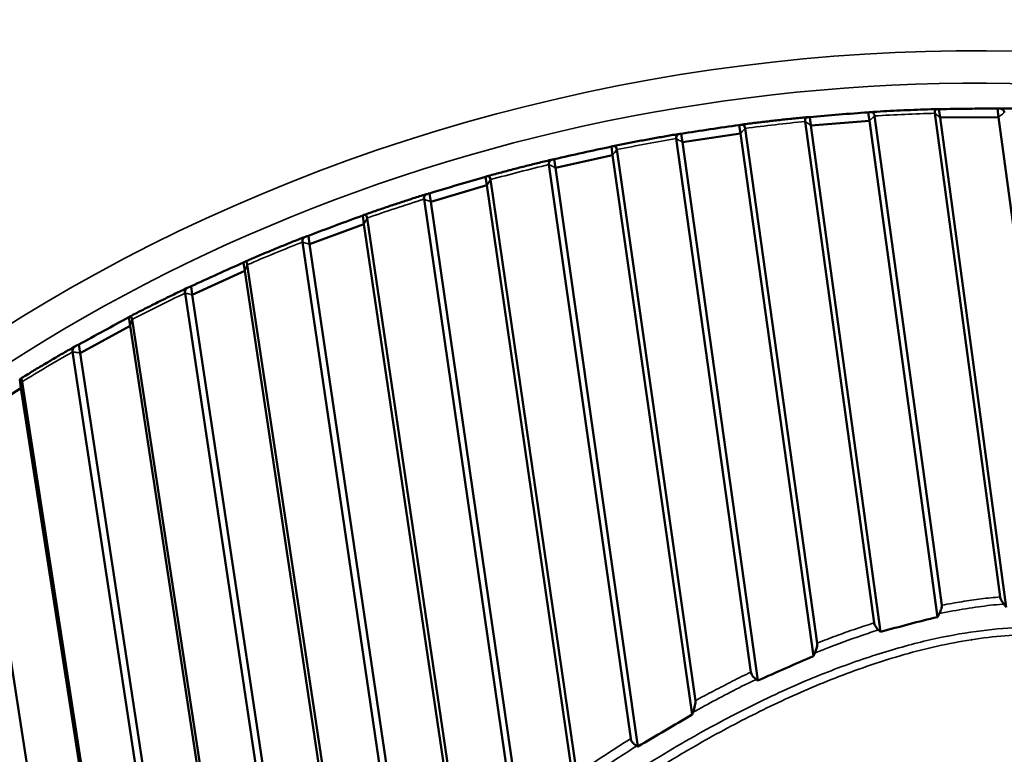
# Model space of a CAD drawing. Header units: millimetres. Extents: x 0 to 4686, y -120 to 1682.
# Tile 363 of 558: x 2080 to 2088, y 821 to 827. Entities that reach past the tile are written whole.
import ezdxf

# ---------------------------------------------------------------- set-up
doc = ezdxf.new("R2010")
doc.units = ezdxf.units.MM
doc.header["$LTSCALE"] = 2
doc.layers.add('Sichtbar (ISO)', color=7, linetype='Continuous', lineweight=50)
doc.layers.add('Sichtbar schmal (ISO)', color=7, linetype='Continuous', lineweight=35)

msp = doc.modelspace()

# ---------------------------------------------------------------- linework, layer by layer
at = {"layer": 'Sichtbar (ISO)'}
for p, q in [((2086.8626, 826.1729), (2086.8526, 826.2449)), ((2087.9769, 822.1124), (2087.4214, 826.2374)), ((2087.466, 826.2001), (2087.456, 826.272)), ((2087.9642, 826.2052), (2087.9541, 826.2772)), ((2086.9029, 821.8913), (2086.3161, 826.1673)), ((2086.3646, 826.1333), (2086.3546, 826.2053)), ((2086.8626, 826.1729), (2086.3646, 826.1333)), ((2087.4434, 821.9412), (2086.8626, 826.1729)), ((2086.9073, 826.2143), (2087.48, 822.041)), ((2087.9642, 826.2052), (2087.466, 826.2001)), ((2088.0281, 822.0258), (2087.466, 826.2001)), ((2088.5263, 822.031), (2087.9642, 826.2052)), ((2085.2689, 825.9907), (2085.2589, 826.0627)), ((2085.7634, 826.0645), (2085.2689, 825.9907)), ((2085.7634, 826.0645), (2085.7534, 826.1365)), ((2086.3865, 821.6082), (2085.7634, 826.0645)), ((2085.8039, 826.1087), (2086.4177, 821.7186)), ((2086.9574, 821.8137), (2086.3646, 826.1333)), ((2085.8531, 821.4711), (2085.2169, 826.021)), ((2085.911, 821.3984), (2085.2689, 825.9907)), ((2084.6741, 825.8808), (2084.664, 825.9528)), ((2084.7101, 825.9274), (2085.3794, 821.2273)), ((2084.1865, 825.7733), (2084.1764, 825.8453)), ((2084.6741, 825.8808), (2084.1865, 825.7733)), ((2085.3534, 821.11), (2084.6741, 825.8808)), ((2084.8286, 820.9037), (2084.1314, 825.7998)), ((2084.8896, 820.8357), (2084.1865, 825.7733)), ((2083.602, 825.6231), (2083.592, 825.695)), ((2083.6334, 825.6718), (2084.3685, 820.6004)), ((2083.1247, 825.4826), (2083.1146, 825.5545)), ((2083.602, 825.6231), (2083.1247, 825.4826)), ((2084.3481, 820.4765), (2083.602, 825.6231)), ((2083.8344, 820.2097), (2083.0668, 825.505)), ((2083.8983, 820.1457), (2083.1247, 825.4826)), ((2082.5546, 825.293), (2082.5445, 825.3649)), ((2082.5811, 825.3435), (2083.3909, 819.8526)), ((2082.5546, 825.293), (2082.0907, 825.1205)), ((2083.376, 819.7235), (2082.5546, 825.293)), ((2082.8769, 819.3999), (2082.0305, 825.1387)), ((2082.0907, 825.1205), (2082.0807, 825.1924)), ((2082.9432, 819.3402), (2082.0907, 825.1205)), ((2081.5389, 824.8928), (2081.5289, 824.9648)), ((2081.5389, 824.8928), (2081.0917, 824.6895)), ((2082.4438, 818.859), (2081.5389, 824.8928)), ((2081.5603, 824.9448), (2082.4528, 818.9932)), ((2081.0917, 824.6895), (2081.0817, 824.7615)), ((2081.9624, 818.4829), (2081.0295, 824.7034)), ((2082.0309, 818.4273), (2081.0917, 824.6895)), ((2080.562, 824.4254), (2080.5519, 824.4973)), ((2080.5781, 824.4784), (2081.5607, 818.0305)), ((2080.562, 824.4254), (2080.1345, 824.1926)), ((2081.5576, 817.8919), (2080.562, 824.4254)), ((2080.1345, 824.1926), (2080.1245, 824.2646)), ((2081.0972, 817.4667), (2080.0707, 824.2021)), ((2081.1673, 817.4152), (2080.1345, 824.1926)), ((2079.6304, 823.8938), (2079.6204, 823.9658)), ((2079.6304, 823.8938), (2079.2256, 823.6332)), ((2081.0562, 814.6787), (2079.6304, 823.8938)), ((2079.6412, 823.9475), (2080.9378, 815.5671)), ((2080.6852, 814.1993), (2079.2256, 823.6332))]:
    msp.add_line(p, q, dxfattribs=at)
for centre, major_axis, ratio, start_param, end_param in [((2086.6092, 826.1849), (-0.942, -0.0749), 0.044461, 4.447502, 4.982557), ((2085.5117, 826.0594), (-0.9353, -0.1397), 0.044504, 4.444433, 4.979487), ((2084.4258, 825.8588), (-0.9222, -0.2036), 0.044428, 4.441361, 4.976416), ((2083.3589, 825.5846), (-0.9028, -0.266), 0.04423, 4.43827, 4.973324), ((2082.3182, 825.2385), (-0.8773, -0.3267), 0.0439, 4.435142, 4.970197), ((2081.3109, 824.8229), (-0.8457, -0.3851), 0.043422, 4.431964, 4.967019), ((2080.3438, 824.3408), (-0.8083, -0.4409), 0.042775, 4.428725, 4.96378), ((2087.7417, 811.1943), (12.5288, 1.7471), 0.831833, 1.455985, 1.456186), ((2087.7532, 811.1119), (-12.3802, -1.7264), 0.831833, 4.76248, 4.762484)]:
    msp.add_ellipse(centre, major_axis=major_axis, ratio=ratio, start_param=start_param, end_param=end_param, dxfattribs=at)
for points, knots in [([(2099.2449, 822.7422), (2099.0816, 823.1558), (2098.8884, 823.5598), (2098.0743, 824.9974), (2097.2772, 825.9536), (2095.3517, 827.5946), (2094.2223, 828.2781), (2091.7454, 829.3023), (2090.3976, 829.642), (2087.6209, 829.9424), (2086.1923, 829.9027), (2083.3994, 829.4476), (2082.0355, 829.0322), (2079.5109, 827.8671), (2078.3504, 827.1177), (2076.3518, 825.3604), (2075.5135, 824.353), (2074.2461, 822.1833), (2073.816, 821.0218), (2073.445, 818.8787), (2073.4278, 817.9041), (2073.5609, 816.9503)], [3.493932, 3.493932, 3.493932, 3.493932, 3.613182, 3.613182, 3.931797, 3.931797, 4.251739, 4.251739, 4.572555, 4.572555, 4.893722, 4.893722, 5.214961, 5.214961, 5.536093, 5.536093, 5.856801, 5.856801, 6.176526, 6.176526, 6.436894, 6.436894, 6.436894, 6.436894]), ([(2086.9073, 826.2143), (2086.9072, 826.215), (2086.9071, 826.2156), (2086.907, 826.2162), (2086.9053, 826.2284), (2086.899, 826.2384), (2086.8816, 826.2481), (2086.8669, 826.2483), (2086.8526, 826.2449)], [0.14305264, 0.14305264, 0.14305264, 0.14305264, 0.14339331, 0.14339331, 0.14339331, 0.15003491, 0.15003491, 0.15756461, 0.15756461, 0.15756461, 0.15756461]), ([(2087.4438, 826.2732), (2087.4054, 826.2722), (2087.3669, 826.271), (2087.2901, 826.2684), (2087.2516, 826.2669), (2087.1748, 826.2637), (2087.1364, 826.262), (2087.0595, 826.2583), (2087.0211, 826.2562), (2086.9442, 826.252), (2086.9058, 826.2497), (2086.8674, 826.2472)], [4.7321348, 4.7321348, 4.7321348, 4.7321348, 4.74077474, 4.74077474, 4.74941467, 4.74941467, 4.7580546, 4.7580546, 4.76669454, 4.76669454, 4.77533447, 4.77533447, 4.77533447, 4.77533447]), ([(2087.456, 826.272), (2087.4441, 826.2743), (2087.4329, 826.2729), (2087.4218, 826.2619), (2087.4194, 826.2515), (2087.4211, 826.2394), (2087.4212, 826.2387), (2087.4213, 826.2381), (2087.4214, 826.2375)], [0.12922201, 0.12922201, 0.12922201, 0.12922201, 0.13675171, 0.13675171, 0.14339331, 0.14339331, 0.14339331, 0.14373397, 0.14373397, 0.14373397, 0.14373397]), ([(2087.456, 826.272), (2087.5411, 826.274), (2087.6247, 826.2753), (2087.7048, 826.2761), (2087.785, 826.277), (2087.8687, 826.2774), (2087.9541, 826.2772)], [-0.02413634, -0.02413634, -0.02413634, -0.02413634, 0, 0, 0, 0.02413634, 0.02413634, 0.02413634, 0.02413634]), ([(2088.0127, 826.2436), (2088.0126, 826.2442), (2088.0125, 826.2449), (2088.0124, 826.2455), (2088.0107, 826.2577), (2088.004, 826.268), (2087.9854, 826.2786), (2087.9696, 826.2797), (2087.9541, 826.2772)], [-0.00034066, -0.00034066, -0.00034066, -0.00034066, 0, 0, 0, 0.0066416, 0.0066416, 0.0141713, 0.0141713, 0.0141713, 0.0141713]), ([(2088.5442, 826.2647), (2088.506, 826.2663), (2088.4678, 826.2678), (2088.3914, 826.2705), (2088.3532, 826.2717), (2088.2768, 826.2738), (2088.2386, 826.2748), (2088.1621, 826.2764), (2088.1238, 826.277), (2088.0473, 826.278), (2088.009, 826.2784), (2087.9707, 826.2787)], [4.64951425, 4.64951425, 4.64951425, 4.64951425, 4.65813558, 4.65813558, 4.66675692, 4.66675692, 4.67537825, 4.67537825, 4.68399958, 4.68399958, 4.69262091, 4.69262091, 4.69262091, 4.69262091]), ([(2085.8039, 826.1087), (2085.8038, 826.1093), (2085.8037, 826.11), (2085.8036, 826.1106), (2085.802, 826.1228), (2085.796, 826.1325), (2085.7799, 826.1413), (2085.7665, 826.1407), (2085.7534, 826.1365)], [0.14305264, 0.14305264, 0.14305264, 0.14305264, 0.14339331, 0.14339331, 0.14339331, 0.15003491, 0.15003491, 0.15756461, 0.15756461, 0.15756461, 0.15756461]), ([(2086.3416, 826.2054), (2086.3032, 826.2017), (2086.2648, 826.1979), (2086.1881, 826.1899), (2086.1497, 826.1858), (2086.073, 826.1773), (2086.0347, 826.173), (2085.9581, 826.1639), (2085.9198, 826.1593), (2085.8432, 826.1497), (2085.805, 826.1447), (2085.7667, 826.1397)], [4.81478017, 4.81478017, 4.81478017, 4.81478017, 4.82342873, 4.82342873, 4.8320773, 4.8320773, 4.84072586, 4.84072586, 4.84937443, 4.84937443, 4.85802299, 4.85802299, 4.85802299, 4.85802299]), ([(2086.3546, 826.2053), (2086.3415, 826.2065), (2086.3292, 826.2041), (2086.3169, 826.1921), (2086.3142, 826.1813), (2086.3159, 826.1692), (2086.3159, 826.1685), (2086.316, 826.1679), (2086.3161, 826.1673)], [0.12922201, 0.12922201, 0.12922201, 0.12922201, 0.13675171, 0.13675171, 0.14339331, 0.14339331, 0.14339331, 0.14373397, 0.14373397, 0.14373397, 0.14373397]), ([(2085.2449, 826.0617), (2085.2068, 826.0554), (2085.1688, 826.049), (2085.0928, 826.0358), (2085.0549, 826.029), (2084.979, 826.0153), (2084.941, 826.0083), (2084.8653, 825.994), (2084.8274, 825.9868), (2084.7517, 825.9719), (2084.7139, 825.9644), (2084.6762, 825.9567)], [4.89745062, 4.89745062, 4.89745062, 4.89745062, 4.90609777, 4.90609777, 4.91474492, 4.91474492, 4.92339207, 4.92339207, 4.93203922, 4.93203922, 4.94068637, 4.94068637, 4.94068637, 4.94068637]), ([(2085.2589, 826.0627), (2085.2448, 826.0628), (2085.2315, 826.0594), (2085.2181, 826.0462), (2085.215, 826.0351), (2085.2167, 826.0229), (2085.2168, 826.0223), (2085.2169, 826.0217), (2085.217, 826.021)], [0.12922201, 0.12922201, 0.12922201, 0.12922201, 0.13675171, 0.13675171, 0.14339331, 0.14339331, 0.14339331, 0.14373397, 0.14373397, 0.14373397, 0.14373397]), ([(2084.7101, 825.9274), (2084.71, 825.9281), (2084.7099, 825.9287), (2084.7099, 825.9293), (2084.7082, 825.9415), (2084.7027, 825.951), (2084.688, 825.959), (2084.6758, 825.9577), (2084.664, 825.9528)], [0.14305264, 0.14305264, 0.14305264, 0.14305264, 0.14339331, 0.14339331, 0.14339331, 0.15003491, 0.15003491, 0.15756461, 0.15756461, 0.15756461, 0.15756461]), ([(2084.1612, 825.8431), (2084.1238, 825.8342), (2084.0864, 825.8252), (2084.0118, 825.8069), (2083.9745, 825.7976), (2083.9, 825.7787), (2083.8628, 825.7691), (2083.7884, 825.7497), (2083.7513, 825.7399), (2083.6771, 825.72), (2083.6401, 825.7099), (2083.6031, 825.6997)], [4.98014621, 4.98014621, 4.98014621, 4.98014621, 4.98878191, 4.98878191, 4.99741761, 4.99741761, 5.00605331, 5.00605331, 5.01468901, 5.01468901, 5.02332471, 5.02332471, 5.02332471, 5.02332471]), ([(2084.1764, 825.8453), (2084.1615, 825.8443), (2084.1472, 825.8397), (2084.1328, 825.8253), (2084.1294, 825.8139), (2084.1311, 825.8017), (2084.1312, 825.8011), (2084.1313, 825.8004), (2084.1314, 825.7998)], [0.12922201, 0.12922201, 0.12922201, 0.12922201, 0.13675171, 0.13675171, 0.14339331, 0.14339331, 0.14339331, 0.14373397, 0.14373397, 0.14373397, 0.14373397]), ([(2083.6334, 825.6718), (2083.6333, 825.6724), (2083.6332, 825.6731), (2083.6331, 825.6737), (2083.6314, 825.6859), (2083.6264, 825.6951), (2083.6132, 825.7025), (2083.6024, 825.7006), (2083.592, 825.695)], [0.14305264, 0.14305264, 0.14305264, 0.14305264, 0.14339331, 0.14339331, 0.14339331, 0.15003491, 0.15003491, 0.15756461, 0.15756461, 0.15756461, 0.15756461]), ([(2083.1146, 825.5545), (2083.0989, 825.5524), (2083.0838, 825.5466), (2083.0685, 825.5309), (2083.0648, 825.5191), (2083.0665, 825.5069), (2083.0666, 825.5063), (2083.0667, 825.5057), (2083.0668, 825.505)], [0.12922201, 0.12922201, 0.12922201, 0.12922201, 0.13675171, 0.13675171, 0.14339331, 0.14339331, 0.14339331, 0.14373397, 0.14373397, 0.14373397, 0.14373397]), ([(2083.0978, 825.5509), (2083.0614, 825.5395), (2083.0249, 825.528), (2082.9522, 825.5047), (2082.9159, 825.4929), (2082.8434, 825.4691), (2082.8071, 825.4571), (2082.7348, 825.4327), (2082.6987, 825.4204), (2082.6266, 825.3956), (2082.5906, 825.383), (2082.5547, 825.3703)], [5.06286677, 5.06286677, 5.06286677, 5.06286677, 5.07148109, 5.07148109, 5.0800954, 5.0800954, 5.08870972, 5.08870972, 5.09732404, 5.09732404, 5.10593836, 5.10593836, 5.10593836, 5.10593836]), ([(2082.581, 825.3435), (2082.5809, 825.3441), (2082.5809, 825.3448), (2082.5808, 825.3454), (2082.5791, 825.3576), (2082.5745, 825.3666), (2082.5629, 825.3734), (2082.5535, 825.371), (2082.5445, 825.3649)], [0.14305264, 0.14305264, 0.14305264, 0.14305264, 0.14339331, 0.14339331, 0.14339331, 0.15003491, 0.15003491, 0.15756461, 0.15756461, 0.15756461, 0.15756461]), ([(2082.062, 825.1871), (2082.0267, 825.1733), (2081.9915, 825.1594), (2081.9213, 825.1313), (2081.8862, 825.1171), (2081.8162, 825.0886), (2081.7813, 825.0741), (2081.7116, 825.0451), (2081.6768, 825.0304), (2081.6073, 825.0009), (2081.5726, 824.986), (2081.5381, 824.971)], [5.14561187, 5.14561187, 5.14561187, 5.14561187, 5.15419508, 5.15419508, 5.16277829, 5.16277829, 5.17136149, 5.17136149, 5.1799447, 5.1799447, 5.1885279, 5.1885279, 5.1885279, 5.1885279]), ([(2082.0807, 825.1924), (2082.0642, 825.189), (2082.0485, 825.1821), (2082.0324, 825.165), (2082.0285, 825.1528), (2082.0302, 825.1406), (2082.0303, 825.14), (2082.0304, 825.1394), (2082.0305, 825.1387)], [0.12922201, 0.12922201, 0.12922201, 0.12922201, 0.13675171, 0.13675171, 0.14339331, 0.14339331, 0.14339331, 0.14373397, 0.14373397, 0.14373397, 0.14373397]), ([(2081.5603, 824.9448), (2081.5602, 824.9454), (2081.5601, 824.946), (2081.56, 824.9467), (2081.5583, 824.9588), (2081.5543, 824.9678), (2081.5443, 824.9741), (2081.5364, 824.9713), (2081.5289, 824.9648)], [0.14305264, 0.14305264, 0.14305264, 0.14305264, 0.14339331, 0.14339331, 0.14339331, 0.15003491, 0.15003491, 0.15756461, 0.15756461, 0.15756461, 0.15756461]), ([(2081.0608, 824.7539), (2081.027, 824.7379), (2080.9933, 824.7217), (2080.9261, 824.6891), (2080.8925, 824.6727), (2080.8256, 824.6396), (2080.7922, 824.623), (2080.7256, 824.5894), (2080.6923, 824.5726), (2080.626, 824.5386), (2080.5929, 824.5215), (2080.56, 824.5042)], [5.22838083, 5.22838083, 5.22838083, 5.22838083, 5.23692352, 5.23692352, 5.2454662, 5.2454662, 5.25400888, 5.25400888, 5.26255157, 5.26255157, 5.27109425, 5.27109425, 5.27109425, 5.27109425]), ([(2081.0817, 824.7615), (2081.0646, 824.7568), (2081.0483, 824.7486), (2081.0317, 824.7302), (2081.0275, 824.7175), (2081.0292, 824.7053), (2081.0293, 824.7047), (2081.0294, 824.7041), (2081.0295, 824.7034)], [0.12922201, 0.12922201, 0.12922201, 0.12922201, 0.13675171, 0.13675171, 0.14339331, 0.14339331, 0.14339331, 0.14373397, 0.14373397, 0.14373397, 0.14373397]), ([(2080.5781, 824.4784), (2080.578, 824.479), (2080.5779, 824.4797), (2080.5778, 824.4803), (2080.5762, 824.4924), (2080.5726, 824.5013), (2080.5643, 824.5073), (2080.5579, 824.5041), (2080.5519, 824.4973)], [0.14305264, 0.14305264, 0.14305264, 0.14305264, 0.14339331, 0.14339331, 0.14339331, 0.15003491, 0.15003491, 0.15756461, 0.15756461, 0.15756461, 0.15756461]), ([(2080.101, 824.2543), (2080.0689, 824.2361), (2080.037, 824.2178), (2079.9733, 824.181), (2079.9415, 824.1625), (2079.8781, 824.1253), (2079.8465, 824.1065), (2079.7835, 824.0688), (2079.7521, 824.0499), (2079.6894, 824.0118), (2079.6581, 823.9926), (2079.627, 823.9734)], [5.3111726, 5.3111726, 5.3111726, 5.3111726, 5.31966581, 5.31966581, 5.32815903, 5.32815903, 5.33665225, 5.33665225, 5.34514546, 5.34514546, 5.35363868, 5.35363868, 5.35363868, 5.35363868]), ([(2080.1245, 824.2646), (2080.107, 824.2586), (2080.0902, 824.2491), (2080.073, 824.2293), (2080.0688, 824.2162), (2080.0704, 824.204), (2080.0705, 824.2034), (2080.0706, 824.2027), (2080.0707, 824.2021)], [0.12922201, 0.12922201, 0.12922201, 0.12922201, 0.13675171, 0.13675171, 0.14339331, 0.14339331, 0.14339331, 0.14373397, 0.14373397, 0.14373397, 0.14373397]), ([(2079.6412, 823.9475), (2079.6411, 823.9481), (2079.641, 823.9488), (2079.6409, 823.9494), (2079.6392, 823.9616), (2079.6362, 823.9703), (2079.6296, 823.9761), (2079.6248, 823.9728), (2079.6204, 823.9658)], [0.14305264, 0.14305264, 0.14305264, 0.14305264, 0.14339331, 0.14339331, 0.14339331, 0.15003491, 0.15003491, 0.15756461, 0.15756461, 0.15756461, 0.15756461]), ([(2087.9769, 822.1124), (2087.9774, 822.1088), (2087.9785, 822.1047), (2087.9817, 822.0957), (2087.9839, 822.0908), (2087.9894, 822.0802), (2087.9927, 822.0746), (2088.0001, 822.0633), (2088.0042, 822.0575), (2088.0085, 822.0518)], [0.000001, 0.000001, 0.000001, 0.000001, 0.001935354, 0.001935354, 0.003902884, 0.003902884, 0.005998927, 0.005998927, 0.008136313, 0.008136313, 0.008136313, 0.008136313]), ([(2087.4584, 821.9696), (2087.4664, 821.9846), (2087.4723, 821.9985), (2087.4777, 822.0167), (2087.4791, 822.0224), (2087.4804, 822.0325), (2087.4805, 822.0371), (2087.48, 822.041)], [0.00002403, 0.00002403, 0.00002403, 0.00002403, 0.00531702, 0.00531702, 0.00788629, 0.00788629, 0.0102884, 0.0102884, 0.0102884, 0.0102884]), ([(2088.0085, 822.0518), (2088.0117, 822.0475), (2088.015, 822.0432), (2088.0216, 822.0345), (2088.0248, 822.0302), (2088.0281, 822.0258)], [0.000007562, 0.000007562, 0.000007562, 0.000007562, 0.001635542, 0.001635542, 0.003280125, 0.003280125, 0.003280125, 0.003280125]), ([(2087.4434, 821.9412), (2087.4458, 821.9459), (2087.4483, 821.9505), (2087.4532, 821.96), (2087.4557, 821.9648), (2087.4584, 821.9696)], [0.000078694, 0.000078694, 0.000078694, 0.000078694, 0.001727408, 0.001727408, 0.003418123, 0.003418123, 0.003418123, 0.003418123]), ([(2086.9029, 821.8913), (2086.9035, 821.8873), (2086.9047, 821.8829), (2086.9086, 821.8733), (2086.9112, 821.8683), (2086.9177, 821.8576), (2086.9217, 821.8521), (2086.9304, 821.8412), (2086.9352, 821.8359), (2086.9401, 821.8308)], [0.000001, 0.000001, 0.000001, 0.000001, 0.00212069, 0.00212069, 0.004188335, 0.004188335, 0.006331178, 0.006331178, 0.008459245, 0.008459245, 0.008459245, 0.008459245]), ([(2086.9574, 821.8137), (2087.0385, 821.8366), (2087.1203, 821.859), (2087.2822, 821.9016), (2087.3625, 821.9218), (2087.4434, 821.9412)], [0.00009774, 0.00009774, 0.00009774, 0.00009774, 0.02666939, 0.02666939, 0.05244875, 0.05244875, 0.05244875, 0.05244875]), ([(2086.9574, 821.8137), (2086.9546, 821.8166), (2086.9518, 821.8194), (2086.9461, 821.8252), (2086.9432, 821.8282), (2086.9401, 821.8308)], [-0.002483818, -0.002483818, -0.002483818, -0.002483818, -0.001287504, -0.001287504, -0.000044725, -0.000044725, -0.000044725, -0.000044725]), ([(2086.3969, 821.633), (2086.4046, 821.6512), (2086.4104, 821.668), (2086.4157, 821.6898), (2086.417, 821.6967), (2086.4183, 821.7088), (2086.4183, 821.7141), (2086.4177, 821.7186)], [0.00000204, 0.00000204, 0.00000204, 0.00000204, 0.00620357, 0.00620357, 0.009227, 0.009227, 0.01197465, 0.01197465, 0.01197465, 0.01197465]), ([(2085.911, 821.3984), (2085.9902, 821.4339), (2086.0696, 821.4692), (2086.2281, 821.5392), (2086.3072, 821.5738), (2086.3865, 821.6082)], [0.00003871, 0.00003871, 0.00003871, 0.00003871, 0.02791826, 0.02791826, 0.05554257, 0.05554257, 0.05554257, 0.05554257]), ([(2086.3969, 821.633), (2086.3952, 821.6289), (2086.3935, 821.6248), (2086.39, 821.6165), (2086.3882, 821.6124), (2086.3865, 821.6082)], [-0.002820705, -0.002820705, -0.002820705, -0.002820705, -0.001412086, -0.001412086, -0.000000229, -0.000000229, -0.000000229, -0.000000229]), ([(2085.8531, 821.4711), (2085.8537, 821.4666), (2085.8552, 821.4617), (2085.8599, 821.4513), (2085.863, 821.446), (2085.8708, 821.435), (2085.8754, 821.4297), (2085.8857, 821.4192), (2085.8912, 821.4142), (2085.8969, 821.4095)], [0.000001, 0.000001, 0.000001, 0.000001, 0.002368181, 0.002368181, 0.004625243, 0.004625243, 0.006846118, 0.006846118, 0.009079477, 0.009079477, 0.009079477, 0.009079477]), ([(2085.911, 821.3984), (2085.9087, 821.4003), (2085.9064, 821.4022), (2085.9017, 821.4059), (2085.8994, 821.4078), (2085.8969, 821.4095)], [-0.001821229, -0.001821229, -0.001821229, -0.001821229, -0.000925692, -0.000925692, -0.000017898, -0.000017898, -0.000017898, -0.000017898]), ([(2085.3599, 821.1285), (2085.367, 821.1484), (2085.3728, 821.1683), (2085.3779, 821.1944), (2085.3791, 821.2024), (2085.3801, 821.2162), (2085.3801, 821.2222), (2085.3794, 821.2273)], [0.00002684, 0.00002684, 0.00002684, 0.00002684, 0.00662811, 0.00662811, 0.00968424, 0.00968424, 0.01241261, 0.01241261, 0.01241261, 0.01241261]), ([(2084.8896, 820.8357), (2084.9669, 820.8816), (2085.0442, 820.9275), (2085.1988, 821.0189), (2085.2761, 821.0645), (2085.3534, 821.11)], [0.0000351, 0.0000351, 0.0000351, 0.0000351, 0.02914366, 0.02914366, 0.05812051, 0.05812051, 0.05812051, 0.05812051]), ([(2085.3599, 821.1285), (2085.3588, 821.1253), (2085.3577, 821.1222), (2085.3555, 821.116), (2085.3545, 821.113), (2085.3534, 821.11)], [-0.002142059, -0.002142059, -0.002142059, -0.002142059, -0.001088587, -0.001088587, -0.000082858, -0.000082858, -0.000082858, -0.000082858]), ([(2084.8286, 820.9037), (2084.8292, 820.899), (2084.8308, 820.8938), (2084.8362, 820.8827), (2084.8399, 820.8771), (2084.8495, 820.8657), (2084.855, 820.8602), (2084.8669, 820.8503), (2084.8731, 820.8459), (2084.8794, 820.8419)], [0.000000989, 0.000000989, 0.000000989, 0.000000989, 0.002539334, 0.002539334, 0.005023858, 0.005023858, 0.00744603, 0.00744603, 0.009714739, 0.009714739, 0.009714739, 0.009714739]), ([(2084.8794, 820.8419), (2084.8811, 820.841), (2084.8828, 820.8399), (2084.8862, 820.8378), (2084.8879, 820.8367), (2084.8896, 820.8357)], [0.000014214, 0.000014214, 0.000014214, 0.000014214, 0.00062507, 0.00062507, 0.001231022, 0.001231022, 0.001231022, 0.001231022])]:
    msp.add_open_spline(points, degree=3, knots=knots, dxfattribs=at)
at = {"layer": 'Sichtbar schmal (ISO)'}
for centre, major_axis, ratio, start_param, end_param in [((2086.6839, 818.7803), (13.123, 1.83), 0.831833, 0.199885, 3.141593), ((2087.1131, 815.7019), (-13.123, -1.83), 0.831833, 3.597696, 6.121314), ((2087.1285, 815.592), (12.9249, 1.8024), 0.831833, 0.582038, 2.559555), ((2087.2059, 815.0365), (-13.2879, -1.853), 0.831833, 4.580799, 4.619235), ((2087.1285, 815.592), (-12.6278, -1.7609), 0.831833, 4.527563, 4.527565), ((2087.2059, 815.0365), (-13.2879, -1.853), 0.831833, 4.663472, 4.701908), ((2087.2059, 815.0365), (-13.2879, -1.853), 0.831833, 4.746146, 4.784582), ((2087.2059, 815.0365), (-13.2879, -1.853), 0.831833, 4.828819, 4.867255), ((2087.1285, 815.592), (-12.6278, -1.7609), 0.831833, 4.875473, 4.875475), ((2087.2059, 815.0365), (-13.2879, -1.853), 0.831833, 4.911493, 4.949929), ((2087.1285, 815.592), (-12.6278, -1.7609), 0.831833, 4.921461, 4.921463), ((2087.1285, 815.592), (-12.6278, -1.7609), 0.831833, 4.963324, 4.963325), ((2087.2059, 815.0365), (-13.2879, -1.853), 0.831833, 4.994166, 5.032602), ((2087.1285, 815.592), (-12.6278, -1.7609), 0.831833, 5.007299, 5.0073), ((2087.2059, 815.0365), (-13.2879, -1.853), 0.831833, 5.07684, 5.115276), ((2087.2059, 815.0365), (-13.2879, -1.853), 0.831833, 5.159513, 5.197949), ((2085.0354, 819.3774), (-3.3457, -2.3856), 0.336842, 4.536814, 4.67172)]:
    msp.add_ellipse(centre, major_axis=major_axis, ratio=ratio, start_param=start_param, end_param=end_param, dxfattribs=at)
for points, knots in [([(2087.466, 826.2001), (2087.461, 826.2044), (2087.4559, 826.2086), (2087.451, 826.2128), (2087.446, 826.217), (2087.441, 826.2211), (2087.4361, 826.2252), (2087.4312, 826.2293), (2087.4263, 826.2334), (2087.4214, 826.2375)], [0, 0, 0, 0, 0.3333333, 0.3333333, 0.3333333, 0.6666667, 0.6666667, 0.6666667, 0.9995927, 0.9995927, 0.9995927, 0.9995927]), ([(2087.9642, 826.2052), (2087.9695, 826.2095), (2087.9749, 826.2138), (2087.9802, 826.2181), (2087.9856, 826.2224), (2087.991, 826.2266), (2087.9964, 826.2308), (2088.0018, 826.2351), (2088.0072, 826.2393), (2088.0127, 826.2436)], [0, 0, 0, 0, 0.3333333, 0.3333333, 0.3333333, 0.6666667, 0.6666667, 0.6666667, 0.9995992, 0.9995992, 0.9995992, 0.9995992]), ([(2086.3646, 826.1333), (2086.3591, 826.1372), (2086.3537, 826.141), (2086.3483, 826.1449), (2086.3428, 826.1487), (2086.3375, 826.1524), (2086.3321, 826.1561), (2086.3268, 826.1599), (2086.3214, 826.1636), (2086.3161, 826.1673)], [0, 0, 0, 0, 0.3333333, 0.3333333, 0.3333333, 0.6666667, 0.6666667, 0.6666667, 0.9995927, 0.9995927, 0.9995927, 0.9995927]), ([(2086.8626, 826.1729), (2086.8675, 826.1776), (2086.8725, 826.1822), (2086.8774, 826.1868), (2086.8824, 826.1914), (2086.8873, 826.196), (2086.8923, 826.2006), (2086.8973, 826.2051), (2086.9023, 826.2097), (2086.9073, 826.2143)], [0, 0, 0, 0, 0.3333333, 0.3333333, 0.3333333, 0.6666667, 0.6666667, 0.6666667, 0.9995992, 0.9995992, 0.9995992, 0.9995992]), ([(2085.7634, 826.0645), (2085.7679, 826.0695), (2085.7724, 826.0744), (2085.7768, 826.0793), (2085.7813, 826.0842), (2085.7858, 826.0891), (2085.7903, 826.094), (2085.7948, 826.0989), (2085.7994, 826.1038), (2085.8039, 826.1087)], [0, 0, 0, 0, 0.3333333, 0.3333333, 0.3333333, 0.6666667, 0.6666667, 0.6666667, 0.9995992, 0.9995992, 0.9995992, 0.9995992]), ([(2085.2689, 825.9907), (2085.263, 825.9942), (2085.2572, 825.9976), (2085.2514, 826.001), (2085.2456, 826.0044), (2085.2398, 826.0078), (2085.2341, 826.0111), (2085.2284, 826.0144), (2085.2226, 826.0177), (2085.217, 826.021)], [0, 0, 0, 0, 0.3333333, 0.3333333, 0.3333333, 0.6666667, 0.6666667, 0.6666667, 0.9995927, 0.9995927, 0.9995927, 0.9995927]), ([(2084.6741, 825.8808), (2084.678, 825.886), (2084.682, 825.8912), (2084.686, 825.8964), (2084.69, 825.9016), (2084.694, 825.9068), (2084.698, 825.9119), (2084.702, 825.9171), (2084.7061, 825.9222), (2084.7101, 825.9274)], [0, 0, 0, 0, 0.3333333, 0.3333333, 0.3333333, 0.6666667, 0.6666667, 0.6666667, 0.9995991, 0.9995991, 0.9995991, 0.9995991]), ([(2084.1865, 825.7733), (2084.1803, 825.7763), (2084.1741, 825.7794), (2084.1679, 825.7823), (2084.1617, 825.7853), (2084.1556, 825.7882), (2084.1495, 825.7911), (2084.1435, 825.794), (2084.1374, 825.7969), (2084.1314, 825.7998)], [0, 0, 0, 0, 0.3333333, 0.3333333, 0.3333333, 0.6666667, 0.6666667, 0.6666667, 0.9995926, 0.9995926, 0.9995926, 0.9995926]), ([(2083.602, 825.6231), (2083.6055, 825.6285), (2083.6089, 825.6339), (2083.6124, 825.6393), (2083.6159, 825.6448), (2083.6194, 825.6502), (2083.6229, 825.6556), (2083.6264, 825.661), (2083.6299, 825.6664), (2083.6334, 825.6718)], [0, 0, 0, 0, 0.3333333, 0.3333333, 0.3333333, 0.6666667, 0.6666667, 0.6666667, 0.9995991, 0.9995991, 0.9995991, 0.9995991]), ([(2083.1247, 825.4826), (2083.1181, 825.4852), (2083.1116, 825.4877), (2083.1052, 825.4902), (2083.0987, 825.4928), (2083.0923, 825.4952), (2083.0859, 825.4977), (2083.0795, 825.5001), (2083.0731, 825.5026), (2083.0668, 825.505)], [0, 0, 0, 0, 0.3333333, 0.3333333, 0.3333333, 0.6666667, 0.6666667, 0.6666667, 0.9995926, 0.9995926, 0.9995926, 0.9995926]), ([(2082.5546, 825.293), (2082.5575, 825.2986), (2082.5604, 825.3042), (2082.5633, 825.3099), (2082.5663, 825.3155), (2082.5692, 825.3211), (2082.5722, 825.3267), (2082.5751, 825.3322), (2082.5781, 825.3378), (2082.581, 825.3435)], [0, 0, 0, 0, 0.3333333, 0.3333333, 0.3333333, 0.6666667, 0.6666667, 0.6666667, 0.9995991, 0.9995991, 0.9995991, 0.9995991]), ([(2082.0907, 825.1205), (2082.0839, 825.1226), (2082.0772, 825.1247), (2082.0704, 825.1267), (2082.0637, 825.1288), (2082.057, 825.1308), (2082.0503, 825.1328), (2082.0437, 825.1348), (2082.0371, 825.1367), (2082.0305, 825.1387)], [0, 0, 0, 0, 0.3333333, 0.3333333, 0.3333333, 0.6666667, 0.6666667, 0.6666667, 0.9995926, 0.9995926, 0.9995926, 0.9995926]), ([(2081.5389, 824.8928), (2081.5413, 824.8986), (2081.5436, 824.9044), (2081.546, 824.9102), (2081.5484, 824.916), (2081.5507, 824.9217), (2081.5531, 824.9275), (2081.5555, 824.9332), (2081.5579, 824.939), (2081.5603, 824.9448)], [0, 0, 0, 0, 0.3333333, 0.3333333, 0.3333333, 0.6666667, 0.6666667, 0.6666667, 0.999599, 0.999599, 0.999599, 0.999599]), ([(2081.0917, 824.6895), (2081.0847, 824.6911), (2081.0777, 824.6927), (2081.0708, 824.6943), (2081.0638, 824.6959), (2081.0569, 824.6974), (2081.05, 824.6989), (2081.0432, 824.7004), (2081.0363, 824.7019), (2081.0295, 824.7034)], [0, 0, 0, 0, 0.3333333, 0.3333333, 0.3333333, 0.6666667, 0.6666667, 0.6666667, 0.9995925, 0.9995925, 0.9995925, 0.9995925]), ([(2080.562, 824.4254), (2080.5637, 824.4313), (2080.5655, 824.4372), (2080.5673, 824.4431), (2080.5691, 824.449), (2080.5709, 824.4548), (2080.5727, 824.4607), (2080.5745, 824.4666), (2080.5763, 824.4725), (2080.5781, 824.4784)], [0, 0, 0, 0, 0.3333333, 0.3333333, 0.3333333, 0.6666667, 0.6666667, 0.6666667, 0.999599, 0.999599, 0.999599, 0.999599]), ([(2080.1345, 824.1926), (2080.1273, 824.1937), (2080.1201, 824.1949), (2080.113, 824.1959), (2080.1059, 824.197), (2080.0988, 824.198), (2080.0918, 824.1991), (2080.0847, 824.2001), (2080.0777, 824.2011), (2080.0707, 824.2021)], [0, 0, 0, 0, 0.3333333, 0.3333333, 0.3333333, 0.6666667, 0.6666667, 0.6666667, 0.9995923, 0.9995923, 0.9995923, 0.9995923]), ([(2079.6304, 823.8938), (2079.6316, 823.8998), (2079.6328, 823.9058), (2079.634, 823.9117), (2079.6352, 823.9177), (2079.6364, 823.9236), (2079.6376, 823.9296), (2079.6388, 823.9355), (2079.64, 823.9415), (2079.6412, 823.9475)], [0, 0, 0, 0, 0.3333333, 0.3333333, 0.3333333, 0.6666667, 0.6666667, 0.6666667, 0.9995987, 0.9995987, 0.9995987, 0.9995987]), ([(2087.9769, 822.1124), (2087.9238, 822.108), (2087.8699, 822.1024), (2087.8155, 822.0957), (2087.7611, 822.0889), (2087.7062, 822.0811), (2087.6503, 822.072), (2087.5944, 822.0629), (2087.5376, 822.0526), (2087.48, 822.041)], [0, 0, 0, 0, 0.333333, 0.333333, 0.333333, 0.666667, 0.666667, 0.666667, 1, 1, 1, 1]), ([(2087.4584, 821.9696), (2087.4972, 821.9779), (2087.6084, 822.0003), (2087.787, 822.0295), (2087.9325, 822.0455), (2088.0042, 822.0515), (2088.0085, 822.0518)], [0, 0, 0, 0, 0.2154747, 0.6150076, 0.977191, 0.9999605, 0.9999605, 0.9999605, 0.9999605]), ([(2086.9029, 821.8913), (2086.85, 821.8746), (2086.7968, 821.8571), (2086.7432, 821.8388), (2086.6897, 821.8205), (2086.6359, 821.8014), (2086.5816, 821.7813), (2086.5274, 821.7613), (2086.4727, 821.7404), (2086.4177, 821.7186)], [0, 0, 0, 0, 0.333333, 0.333333, 0.333333, 0.666667, 0.666667, 0.666667, 1, 1, 1, 1]), ([(2084.9586, 820.6798), (2085.1622, 820.8064), (2085.5567, 821.0342), (2086.1011, 821.3067), (2086.6035, 821.5158), (2087.0649, 821.6696), (2087.4877, 821.7759), (2087.8702, 821.8365), (2088.2173, 821.8589), (2088.5745, 821.8499), (2088.9787, 821.8056), (2089.282, 821.7479), (2089.4422, 821.7105)], [0.0000025, 0.0000025, 0.0000025, 0.0000025, 0.0714286, 0.1428571, 0.2142857, 0.2857143, 0.3571429, 0.4285714, 0.5, 0.5714286, 0.6428571, 0.7142857, 0.7142857, 0.7142857, 0.7142857]), ([(2085.0122, 820.6211), (2085.0536, 820.6469), (2085.0951, 820.6726), (2085.1367, 820.6981), (2085.2955, 820.7952), (2085.457, 820.8882), (2085.6212, 820.9769), (2085.7828, 821.064), (2085.947, 821.1468), (2086.1141, 821.2245), (2086.2851, 821.304), (2086.4591, 821.3782), (2086.6367, 821.4458), (2086.819, 821.5152), (2087.0051, 821.5776), (2087.1958, 821.6305), (2087.3815, 821.682), (2087.5717, 821.7244), (2087.7664, 821.753), (2087.9567, 821.781), (2088.1513, 821.7958), (2088.3469, 821.7946), (2088.5478, 821.7934), (2088.7497, 821.7754), (2088.9488, 821.7447), (2089.1478, 821.7139), (2089.344, 821.6705), (2089.5372, 821.6186), (2089.7264, 821.5677), (2089.9126, 821.5087), (2090.0961, 821.4435), (2090.2827, 821.3773), (2090.4663, 821.3047), (2090.6474, 821.227), (2090.836, 821.1461), (2091.0217, 821.0595), (2091.2047, 820.9682), (2091.3814, 820.88), (2091.5556, 820.7873), (2091.7273, 820.6908)], [0, 0, 0, 0, 0.021272, 0.021272, 0.021272, 0.102334, 0.102334, 0.102334, 0.182047, 0.182047, 0.182047, 0.263546, 0.263546, 0.263546, 0.34721, 0.34721, 0.34721, 0.428705, 0.428705, 0.428705, 0.508319, 0.508319, 0.508319, 0.590101, 0.590101, 0.590101, 0.671839, 0.671839, 0.671839, 0.751934, 0.751934, 0.751934, 0.83334, 0.83334, 0.83334, 0.918129, 0.918129, 0.918129, 1, 1, 1, 1]), ([(2086.3969, 821.633), (2086.4289, 821.6461), (2086.561, 821.6991), (2086.7418, 821.7659), (2086.8924, 821.8157), (2086.9401, 821.8308)], [0.0000015, 0.0000015, 0.0000015, 0.0000015, 0.1799419, 0.7415513, 1, 1, 1, 1]), ([(2085.8531, 821.4711), (2085.8001, 821.4456), (2085.7472, 821.4196), (2085.6945, 821.393), (2085.6417, 821.3665), (2085.5891, 821.3394), (2085.5365, 821.3117), (2085.484, 821.2841), (2085.4316, 821.256), (2085.3794, 821.2273)], [0, 0, 0, 0, 0.333333, 0.333333, 0.333333, 0.666667, 0.666667, 0.666667, 1, 1, 1, 1]), ([(2085.3599, 821.1285), (2085.3764, 821.1378), (2085.3929, 821.147), (2085.4095, 821.1561), (2085.5385, 821.2277), (2085.6692, 821.2967), (2085.8017, 821.3627), (2085.8333, 821.3785), (2085.8651, 821.3941), (2085.8969, 821.4095)], [0, 0, 0, 0, 0.093759, 0.093759, 0.093759, 0.825299, 0.825299, 0.825299, 1, 1, 1, 1]), ([(2084.3516, 820.4888), (2084.4067, 820.5279), (2084.5805, 820.6486), (2084.7574, 820.765), (2084.8794, 820.8419)], [0.000037, 0.000037, 0.000037, 0.000037, 0.3193929, 1, 1, 1, 1])]:
    msp.add_open_spline(points, degree=3, knots=knots, dxfattribs=at)

doc.saveas('drawing.dxf')
